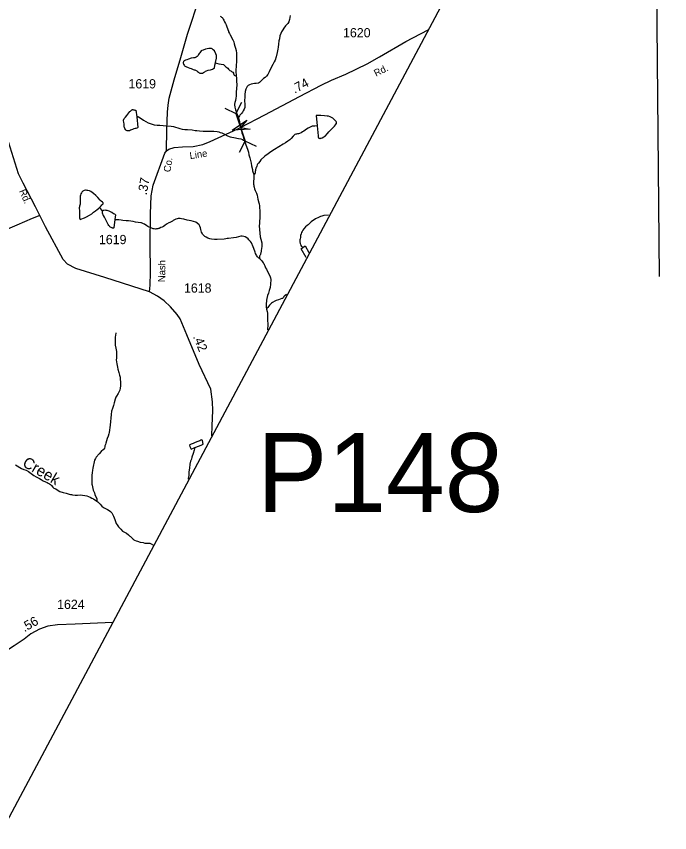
# Model space of a CAD drawing. Extents: x 2126262 to 2293712, y 749403 to 919119.
# Drawn here: x 2262243 to 2271070, y 835686 to 846714 of the extents above; entities that cross this region are included whole.
import ezdxf

# ---------------------------------------------------------------- set-up
doc = ezdxf.new("R2010")
doc.units = 0
for name, color, linetype in [('Exist Boundary Political CountyLine', 7, 'Continuous'), ('Exist Hydrographic Creek Single Shore', 7, 'Continuous'), ('Exist Hydrographic Creek Single Shore Label', 7, 'Continuous'), ('Exist Hydrographic Misc Water Feature', 7, 'Continuous'), ('Exist Hydrographic Pond Under 1500 Sq Ft', 7, 'Continuous'), ('Exist Road Non-System Type 51', 7, 'Continuous'), ('Exist Road Secondary Mileage Hundredths English Label', 7, 'Continuous'), ('Exist Road Secondary Structure Pipe Attributed CELL', 7, 'Continuous'), ('Exist Road Secondary Structure Pipe CELL', 7, 'Continuous'), ('Exist Road Secondary Structure Pipe Number Label', 7, 'Continuous'), ('Exist Road Secondary Type 51 Attributed', 7, 'Continuous'), ('Exist Road Secondary Type 51 Label', 7, 'Continuous'), ('Exist Road Secondary Type 51 Number Label', 7, 'Continuous'), ('Map Preparation Longitude Latitude Lines', 7, 'Continuous')]:
    doc.layers.add(name, color=color, linetype=linetype)

msp = doc.modelspace()

# ---------------------------------------------------------------- linework, layer by layer
at = {"layer": 'Exist Boundary Political CountyLine'}
msp.add_lwpolyline([(2293118, 894131), (2291904, 891776), (2258822, 829665), (2255410, 823324), (2242089, 797599), (2231460, 775981), (2225011, 762953), (2220566, 753520)], dxfattribs=at)
at = {"layer": 'Exist Hydrographic Creek Single Shore'}
for points in [[(2264998, 846716), (2265008, 846711), (2265015, 846704), (2265023, 846696), (2265031, 846687), (2265037, 846675), (2265045, 846661), (2265055, 846641), (2265068, 846619), (2265076, 846599), (2265088, 846574), (2265096, 846551), (2265102, 846536), (2265108, 846512), (2265111, 846504), (2265121, 846484), (2265131, 846465), (2265166, 846398), (2265180, 846370), (2265188, 846342), (2265196, 846312), (2265205, 846282), (2265213, 846250), (2265217, 846214), (2265216, 846177), (2265216, 846099)], [(2265216, 846099), (2265215, 846053), (2265211, 846023), (2265209, 846005), (2265209, 845984), (2265210, 845956), (2265212, 845928), (2265213, 845913)], [(2265213, 845913), (2265216, 845878), (2265219, 845834), (2265221, 845793), (2265223, 845788), (2265214, 845689), (2265211, 845636), (2265207, 845610), (2265207, 845608), (2265203, 845577), (2265199, 845562), (2265197, 845551), (2265191, 845526), (2265192, 845510), (2265194, 845498), (2265196, 845488), (2265200, 845470), (2265202, 845460), (2265206, 845450), (2265210, 845436), (2265214, 845421), (2265227, 845391), (2265233, 845370), (2265243, 845348), (2265245, 845344)], [(2265245, 845344), (2265249, 845325), (2265255, 845309), (2265260, 845288), (2265262, 845263), (2265266, 845236), (2265272, 845214), (2265276, 845193), (2265285, 845165), (2265291, 845142), (2265301, 845109), (2265316, 845059), (2265323, 845039)], [(2265323, 845039), (2265341, 844992), (2265357, 844944), (2265365, 844918), (2265378, 844878), (2265384, 844845), (2265398, 844800), (2265400, 844784), (2265405, 844768), (2265410, 844748), (2265415, 844730), (2265421, 844692), (2265432, 844644), (2265436, 844625), (2265438, 844612), (2265446, 844590), (2265450, 844577), (2265451, 844569)], [(2265451, 844569), (2265452, 844559), (2265451, 844532), (2265449, 844473), (2265449, 844448), (2265450, 844431), (2265452, 844419), (2265455, 844404), (2265462, 844382), (2265470, 844362), (2265486, 844327), (2265495, 844297), (2265507, 844243), (2265521, 844194), (2265524, 844183), (2265528, 844153), (2265530, 844129), (2265531, 844089), (2265533, 844047), (2265533, 844019), (2265532, 843981), (2265530, 843950), (2265528, 843917), (2265525, 843883), (2265527, 843835), (2265538, 843734), (2265546, 843702), (2265559, 843655), (2265561, 843631), (2265559, 843600), (2265557, 843582), (2265553, 843546), (2265546, 843513), (2265544, 843505), (2265540, 843496), (2265536, 843489), (2265532, 843481), (2265530, 843475), (2265529, 843470), (2265530, 843459), (2265530, 843453), (2265533, 843441), (2265536, 843434)], [(2265536, 843434), (2265537, 843433), (2265540, 843428), (2265555, 843415), (2265569, 843399), (2265579, 843385), (2265587, 843373), (2265593, 843362), (2265601, 843344), (2265611, 843318), (2265622, 843298), (2265652, 843242), (2265666, 843210), (2265673, 843194), (2265677, 843181), (2265681, 843158), (2265679, 843094), (2265672, 843050), (2265660, 843012), (2265649, 842972), (2265637, 842942), (2265629, 842902), (2265625, 842880), (2265622, 842860), (2265620, 842838), (2265618, 842808), (2265620, 842780), (2265623, 842763)], [(2265623, 842763), (2265625, 842756), (2265631, 842726), (2265637, 842702), (2265638, 842648), (2265638, 842604), (2265639, 842560), (2265639, 842536), (2265639, 842534), (2265638, 842498), (2265638, 842477)], [(2262230, 840657), (2262314, 840607), (2262346, 840592), (2262374, 840582), (2262406, 840564), (2262481, 840511), (2262513, 840492), (2262556, 840469), (2262579, 840456), (2262607, 840441), (2262635, 840427), (2262659, 840415), (2262671, 840409), (2262683, 840403), (2262693, 840399), (2262704, 840390), (2262718, 840377), (2262734, 840355), (2262751, 840342), (2262777, 840329), (2262808, 840308), (2262833, 840297), (2262876, 840282), (2262917, 840271), (2262957, 840261), (2262976, 840256), (2262987, 840254), (2263001, 840250), (2263039, 840246), (2263071, 840246), (2263108, 840250), (2263139, 840247), (2263169, 840241), (2263194, 840236), (2263217, 840229), (2263241, 840220), (2263263, 840206), (2263285, 840194), (2263317, 840172), (2263332, 840164)], [(2263332, 840164), (2263342, 840157), (2263364, 840137), (2263374, 840125), (2263400, 840098), (2263422, 840080), (2263446, 840064), (2263476, 840052), (2263499, 840038), (2263517, 840025), (2263533, 840005), (2263557, 839963), (2263574, 839915), (2263594, 839863), (2263606, 839843), (2263615, 839832), (2263625, 839819), (2263639, 839802), (2263653, 839787), (2263679, 839760), (2263733, 839731), (2263759, 839711), (2263778, 839693), (2263786, 839685), (2263794, 839677), (2263806, 839663), (2263810, 839661), (2263816, 839655), (2263830, 839644), (2263840, 839639), (2263860, 839630), (2263880, 839622), (2263914, 839612), (2263955, 839604), (2263980, 839599), (2264012, 839597), (2264028, 839597), (2264046, 839595), (2264065, 839590), (2264097, 839570)]]:
    msp.add_lwpolyline(points, dxfattribs=at)
at = {"layer": 'Exist Hydrographic Misc Water Feature'}
for points in [[(2265944, 846727), (2265939, 846697), (2265933, 846669), (2265923, 846641), (2265909, 846617), (2265881, 846584), (2265858, 846554), (2265842, 846532), (2265826, 846504), (2265816, 846481), (2265805, 846450), (2265797, 846411), (2265791, 846383), (2265784, 846339), (2265780, 846299), (2265776, 846269), (2265767, 846226), (2265755, 846167), (2265740, 846123), (2265726, 846099), (2265709, 846063), (2265683, 846014), (2265659, 845964), (2265640, 845930), (2265623, 845907), (2265604, 845888), (2265584, 845874), (2265570, 845862), (2265557, 845847), (2265546, 845837), (2265539, 845829), (2265529, 845821), (2265513, 845813), (2265485, 845807), (2265461, 845805), (2265440, 845803), (2265415, 845799), (2265391, 845790), (2265377, 845780), (2265363, 845767), (2265358, 845758), (2265344, 845730), (2265334, 845699), (2265330, 845659), (2265329, 845623), (2265327, 845577), (2265330, 845522), (2265328, 845481), (2265322, 845461), (2265309, 845435), (2265299, 845419), (2265284, 845403), (2265263, 845377), (2265259, 845370), (2265251, 845357), (2265245, 845347), (2265245, 845344)], [(2264936, 846086), (2264947, 846082), (2264981, 846070), (2265041, 846061), (2265057, 846049), (2265075, 846033), (2265085, 846024), (2265099, 846012), (2265109, 845999), (2265117, 845993), (2265129, 845983), (2265140, 845978), (2265149, 845970), (2265159, 845964), (2265167, 845958), (2265176, 845946), (2265178, 845940), (2265182, 845930), (2265188, 845920), (2265194, 845916), (2265202, 845912), (2265213, 845913)], [(2263869, 845356), (2263877, 845358), (2263884, 845358), (2263888, 845359), (2263894, 845356), (2263918, 845343), (2263960, 845313), (2264026, 845275), (2264049, 845266), (2264076, 845256), (2264103, 845250), (2264147, 845244), (2264183, 845243), (2264229, 845238), (2264283, 845234), (2264337, 845229), (2264365, 845225), (2264451, 845198), (2264483, 845190), (2264519, 845186), (2264556, 845184), (2264617, 845179), (2264659, 845173), (2264681, 845171), (2264716, 845166), (2264765, 845163), (2264801, 845161), (2264847, 845161), (2264911, 845163), (2264957, 845158), (2264979, 845152), (2264999, 845146), (2265018, 845139), (2265047, 845125), (2265098, 845099), (2265131, 845088), (2265156, 845082), (2265180, 845078), (2265202, 845074), (2265222, 845070), (2265246, 845065), (2265276, 845057), (2265298, 845049), (2265310, 845043), (2265323, 845039)], [(2266308, 845235), (2266276, 845232), (2266264, 845232), (2266250, 845230), (2266238, 845228), (2266220, 845219), (2266184, 845201), (2266164, 845189), (2266146, 845177), (2266126, 845162), (2266111, 845153), (2266093, 845142), (2266067, 845132), (2266053, 845128), (2266041, 845126), (2266029, 845124), (2266017, 845120), (2266007, 845116), (2265997, 845108), (2265985, 845095), (2265956, 845065), (2265936, 845045), (2265910, 845026), (2265880, 845007), (2265848, 844988), (2265733, 844915), (2265681, 844883), (2265644, 844856), (2265602, 844826), (2265548, 844773), (2265531, 844753), (2265513, 844731), (2265507, 844723), (2265503, 844717), (2265499, 844708), (2265491, 844691), (2265483, 844669), (2265481, 844663), (2265475, 844641), (2265474, 844630), (2265472, 844619), (2265468, 844599), (2265464, 844586), (2265460, 844578), (2265452, 844570), (2265451, 844569)], [(2263366, 844130), (2263408, 844079)], [(2265536, 843434), (2265527, 843441), (2265519, 843449), (2265508, 843459), (2265500, 843467), (2265494, 843477), (2265486, 843489), (2265476, 843510), (2265470, 843529), (2265451, 843578), (2265443, 843599), (2265419, 843656), (2265406, 843674), (2265386, 843696), (2265374, 843707), (2265356, 843722), (2265336, 843734), (2265316, 843741), (2265294, 843745), (2265274, 843742), (2265246, 843736), (2265214, 843728), (2265178, 843720), (2265110, 843713), (2265092, 843711), (2265074, 843707), (2265050, 843704), (2264957, 843698), (2264921, 843697), (2264881, 843702), (2264856, 843707), (2264830, 843717), (2264806, 843730), (2264790, 843740), (2264774, 843754), (2264760, 843772), (2264752, 843784), (2264746, 843800), (2264742, 843816), (2264737, 843834), (2264731, 843858), (2264723, 843877), (2264711, 843898), (2264686, 843921), (2264669, 843933), (2264638, 843943), (2264604, 843951), (2264552, 843962), (2264506, 843972), (2264474, 843980), (2264458, 843982), (2264446, 843983), (2264434, 843982), (2264428, 843981), (2264418, 843979), (2264400, 843973), (2264378, 843964), (2264364, 843956), (2264352, 843948), (2264334, 843938), (2264319, 843930), (2264304, 843922), (2264274, 843905), (2264248, 843886), (2264232, 843875), (2264215, 843867), (2264197, 843859), (2264175, 843849), (2264166, 843846), (2264153, 843843), (2264138, 843841), (2264128, 843839), (2264121, 843839), (2264106, 843841), (2264090, 843845), (2264075, 843850), (2264037, 843866), (2264021, 843873), (2264005, 843883), (2263975, 843905), (2263960, 843912), (2263951, 843917), (2263934, 843922), (2263923, 843924), (2263887, 843928), (2263851, 843934), (2263823, 843940), (2263789, 843947), (2263757, 843951), (2263727, 843952), (2263683, 843954), (2263661, 843958), (2263626, 843963), (2263616, 843964), (2263603, 843964), (2263587, 843965), (2263574, 843968)], [(2266462, 844027), (2266397, 844022), (2266371, 844016), (2266351, 844009), (2266326, 843997), (2266284, 843978), (2266227, 843937), (2266200, 843912), (2266186, 843897), (2266174, 843887), (2266152, 843868), (2266129, 843844), (2266113, 843824), (2266103, 843808), (2266096, 843792), (2266091, 843776), (2266084, 843753), (2266080, 843728), (2266076, 843707), (2266074, 843694), (2266073, 843677), (2266074, 843666), (2266077, 843647)], [(2266077, 843647), (2266080, 843634), (2266088, 843618), (2266096, 843604), (2266103, 843598), (2266108, 843594), (2266113, 843590)], [(2265891, 842954), (2265877, 842944), (2265872, 842941), (2265867, 842937), (2265862, 842932), (2265859, 842928), (2265855, 842922), (2265853, 842918), (2265848, 842911), (2265843, 842908), (2265837, 842903), (2265830, 842900), (2265809, 842891), (2265783, 842883), (2265754, 842875), (2265734, 842867), (2265706, 842850), (2265690, 842838), (2265664, 842812), (2265652, 842794), (2265640, 842780), (2265630, 842770), (2265625, 842764), (2265623, 842763)], [(2263586, 842437), (2263581, 842401), (2263579, 842383), (2263579, 842374), (2263579, 842356), (2263579, 842339), (2263580, 842317), (2263580, 842270), (2263589, 842229), (2263591, 842209), (2263595, 842187), (2263597, 842158), (2263595, 842133), (2263596, 842095), (2263594, 842073), (2263601, 842020), (2263604, 841995), (2263609, 841974), (2263615, 841946), (2263628, 841902), (2263636, 841867), (2263644, 841840), (2263649, 841744), (2263649, 841724), (2263648, 841690), (2263641, 841664), (2263632, 841646), (2263618, 841619), (2263596, 841584), (2263589, 841569), (2263577, 841543), (2263567, 841493), (2263557, 841455), (2263542, 841417), (2263530, 841381), (2263523, 841337), (2263519, 841287), (2263516, 841241), (2263510, 841189), (2263497, 841092), (2263493, 841072), (2263484, 841041), (2263469, 841011), (2263450, 840950), (2263447, 840931), (2263440, 840910), (2263439, 840898), (2263435, 840880), (2263429, 840869), (2263421, 840861), (2263390, 840837), (2263360, 840805), (2263322, 840759), (2263311, 840740), (2263300, 840716), (2263277, 840610), (2263272, 840582), (2263268, 840546), (2263264, 840515), (2263263, 840484), (2263263, 840415), (2263265, 840392), (2263267, 840379), (2263272, 840356), (2263276, 840336), (2263282, 840313), (2263297, 840279), (2263305, 840255), (2263329, 840195), (2263331, 840181), (2263332, 840164)], [(2264656, 840890), (2264647, 840855), (2264633, 840808), (2264616, 840759), (2264608, 840733), (2264596, 840704), (2264587, 840663), (2264583, 840612), (2264575, 840562), (2264572, 840512), (2264566, 840474), (2264565, 840461)]]:
    msp.add_lwpolyline(points, dxfattribs=at)
at = {"layer": 'Exist Hydrographic Pond Under 1500 Sq Ft'}
for points in [[(2264936, 846086), (2264936, 846090), (2264946, 846148), (2264948, 846184), (2264939, 846208), (2264919, 846246), (2264903, 846262), (2264889, 846274), (2264879, 846277), (2264865, 846279), (2264844, 846279), (2264797, 846269), (2264767, 846258), (2264749, 846252), (2264739, 846246), (2264722, 846222), (2264714, 846212), (2264706, 846198), (2264698, 846184), (2264686, 846170), (2264674, 846162), (2264656, 846155), (2264638, 846153), (2264604, 846147), (2264568, 846134), (2264547, 846128), (2264530, 846122), (2264518, 846118), (2264512, 846114), (2264503, 846104), (2264501, 846100), (2264499, 846090), (2264499, 846082), (2264501, 846072), (2264503, 846067), (2264509, 846054), (2264517, 846044), (2264531, 846036), (2264565, 846021), (2264587, 846013), (2264606, 846007), (2264632, 845997), (2264645, 845993), (2264656, 845991), (2264665, 845987), (2264680, 845979), (2264684, 845975), (2264692, 845968), (2264702, 845958), (2264708, 845953), (2264712, 845952), (2264722, 845946), (2264726, 845946), (2264736, 845944), (2264756, 845948), (2264772, 845956), (2264790, 845966), (2264801, 845972), (2264814, 845977), (2264835, 845985), (2264865, 845991), (2264895, 846001), (2264907, 846008), (2264919, 846015), (2264927, 846054), (2264936, 846086)], [(2263869, 845356), (2263885, 845210), (2263881, 845206), (2263871, 845202), (2263859, 845200), (2263847, 845198), (2263829, 845192), (2263811, 845184), (2263787, 845175), (2263770, 845169), (2263757, 845165), (2263751, 845165), (2263741, 845166), (2263730, 845171), (2263721, 845178), (2263716, 845187), (2263709, 845198), (2263705, 845211), (2263701, 845222), (2263699, 845234), (2263699, 845244), (2263699, 845259), (2263695, 845285), (2263691, 845301), (2263691, 845308), (2263692, 845314), (2263695, 845322), (2263702, 845333), (2263718, 845352), (2263736, 845376), (2263777, 845426), (2263784, 845433), (2263793, 845441), (2263800, 845447), (2263805, 845450), (2263807, 845451), (2263811, 845454), (2263819, 845453), (2263828, 845452), (2263835, 845450), (2263845, 845447), (2263859, 845444), (2263869, 845356)], [(2266308, 845235), (2266321, 845101), (2266321, 845094), (2266321, 845090), (2266322, 845086), (2266323, 845083), (2266325, 845078), (2266327, 845074), (2266331, 845070), (2266335, 845068), (2266343, 845064), (2266347, 845065), (2266353, 845066), (2266361, 845069), (2266375, 845074), (2266399, 845085), (2266415, 845095), (2266447, 845132), (2266466, 845154), (2266506, 845194), (2266540, 845228), (2266557, 845247), (2266565, 845260), (2266567, 845266), (2266569, 845277), (2266567, 845284), (2266565, 845291), (2266563, 845294), (2266560, 845299), (2266541, 845316), (2266517, 845336), (2266502, 845345), (2266481, 845357), (2266461, 845364), (2266441, 845367), (2266407, 845369), (2266358, 845373), (2266326, 845375), (2266307, 845375), (2266295, 845374), (2266308, 845235)], [(2263366, 844130), (2263377, 844139), (2263391, 844154), (2263399, 844166), (2263405, 844171), (2263411, 844178), (2263415, 844182), (2263416, 844186), (2263414, 844194), (2263410, 844200), (2263406, 844203), (2263390, 844216), (2263374, 844231), (2263342, 844267), (2263332, 844279), (2263317, 844295), (2263285, 844322), (2263251, 844346), (2263231, 844356), (2263211, 844362), (2263199, 844363), (2263187, 844364), (2263179, 844364), (2263161, 844359), (2263143, 844352), (2263129, 844339), (2263122, 844330), (2263116, 844317), (2263110, 844300), (2263107, 844283), (2263104, 844245), (2263106, 844209), (2263107, 844191), (2263105, 844175), (2263103, 844163), (2263097, 844151), (2263095, 844140), (2263093, 844127), (2263096, 844081), (2263097, 844005), (2263096, 843993), (2263107, 843969), (2263149, 843986), (2263163, 843992), (2263189, 844006), (2263232, 844028), (2263262, 844048), (2263286, 844067), (2263312, 844087), (2263334, 844103), (2263351, 844118), (2263366, 844130)], [(2263408, 844079), (2263408, 844079), (2263409, 844084), (2263411, 844090), (2263416, 844094), (2263426, 844096), (2263437, 844098), (2263452, 844096), (2263464, 844094), (2263479, 844089), (2263493, 844085), (2263519, 844073), (2263532, 844067), (2263557, 844052), (2263570, 844044), (2263574, 844042), (2263582, 844033), (2263574, 843968)], [(2263574, 843968), (2263560, 843855), (2263555, 843853), (2263546, 843853), (2263540, 843854), (2263536, 843855), (2263526, 843859), (2263514, 843865), (2263507, 843870), (2263500, 843878), (2263493, 843887), (2263484, 843903), (2263467, 843938), (2263432, 844000), (2263420, 844022), (2263418, 844026), (2263414, 844033), (2263412, 844040), (2263410, 844046), (2263409, 844050), (2263408, 844058), (2263408, 844066), (2263408, 844074), (2263408, 844079)], [(2266113, 843590), (2266145, 843614), (2266195, 843524)], [(2266159, 843457), (2266093, 843574), (2266113, 843590)], [(2264656, 840890), (2264718, 840912), (2264748, 840924), (2264767, 840934), (2264757, 840982), (2264755, 840987), (2264753, 840990), (2264751, 840991), (2264747, 840991), (2264735, 840988), (2264721, 840981), (2264694, 840971), (2264659, 840957), (2264630, 840945), (2264604, 840935), (2264594, 840931), (2264588, 840927), (2264585, 840924), (2264584, 840919), (2264588, 840904), (2264592, 840895), (2264604, 840868), (2264646, 840887), (2264656, 840890)]]:
    msp.add_lwpolyline(points, dxfattribs=at)
at = {"layer": 'Exist Road Non-System Type 51'}
msp.add_lwpolyline([(2262559, 844022), (2262458, 843984), (2262252, 843891), (2262062, 843810), (2261727, 843655), (2261559, 843574), (2261394, 843509), (2261328, 843490), (2261246, 843487), (2261138, 843449), (2261031, 843356), (2260957, 843292), (2260894, 843265), (2260799, 843241), (2260754, 843210), (2260693, 843129), (2260575, 842993), (2260493, 842912)], dxfattribs=at)
at = {"layer": 'Exist Road Secondary Structure Pipe Attributed CELL'}
msp.add_lwpolyline([(2265400, 845191), (2265157, 845175), (2265359, 845310), (2265272, 845214)], close=True, dxfattribs=at)
at = {"layer": 'Exist Road Secondary Structure Pipe CELL'}
for p, q in [((2265287, 845549), (2265209, 845402)), ((2265058, 845473), (2265209, 845402)), ((2265209, 845402), (2265335, 845026)), ((2265257, 844879), (2265335, 845026)), ((2265486, 844956), (2265335, 845026))]:
    msp.add_line(p, q, dxfattribs=at)
at = {"layer": 'Exist Road Secondary Type 51 Attributed'}
for points in [[(2264270, 844896), (2264277, 845180), (2264284, 845421), (2264293, 845514), (2264310, 845609), (2264376, 845855), (2264465, 846159), (2264554, 846475), (2264720, 846982)], [(2264042, 842991), (2263437, 843184), (2263045, 843307), (2262935, 843367), (2262874, 843431), (2262637, 843871), (2262559, 844022), (2262503, 844139), (2262335, 844460), (2262274, 844588), (2261954, 845594), (2261929, 845689), (2261885, 845806), (2261717, 846161), (2261434, 846730)], [(2265272, 845214), (2265600, 845381), (2266068, 845631), (2266360, 845785), (2266503, 845851), (2266694, 845934), (2266983, 846074), (2267150, 846166), (2267505, 846372), (2267805, 846531)], [(2264270, 844896), (2264304, 844921), (2264375, 844941), (2264488, 844950), (2264631, 844954), (2264762, 844982), (2264861, 845021), (2265234, 845195), (2265272, 845214)], [(2264042, 842991), (2264052, 843081), (2264055, 843254), (2264050, 843643), (2264055, 844046), (2264066, 844291), (2264092, 844434), (2264249, 844866), (2264270, 844896)], [(2264883, 841045), (2264888, 841181), (2264896, 841390), (2264895, 841505), (2264869, 841677), (2264715, 842009), (2264548, 842413), (2264455, 842627), (2264415, 842686), (2264326, 842788), (2264242, 842872), (2264151, 842935), (2264042, 842991)], [(2263542, 838527), (2263040, 838504), (2262800, 838494), (2262669, 838475), (2262556, 838437), (2262440, 838371), (2262347, 838300), (2262214, 838208), (2262068, 838115), (2261931, 838039), (2261842, 838004), (2261754, 837979), (2261540, 837952), (2261374, 837938), (2261252, 837925), (2261145, 837908), (2260953, 837847), (2260741, 837764)]]:
    msp.add_lwpolyline(points, dxfattribs=at)
at = {"layer": 'Map Preparation Longitude Latitude Lines'}
msp.add_lwpolyline([(2270933, 843201), (2270866, 850485), (2270832, 854077)], dxfattribs=at)

# ---------------------------------------------------------------- texts
at = {"layer": 'Exist Hydrographic Creek Single Shore Label'}
msp.add_text('Creek', height=150, rotation=329.8633, dxfattribs=at).set_placement((2262314, 840644))
at = {"layer": 'Exist Road Secondary Mileage Hundredths English Label'}
for s, rotation, p in [('.74', 27.6632, (2266003, 845668)), ('.37', 79.6952, (2264003, 844294)), ('.42', 292.4407, (2264627, 842386)), ('.56', 29.5422, (2262352, 838393))]:
    msp.add_text(s, height=125, rotation=rotation, dxfattribs=at).set_placement(p)
at = {"layer": 'Exist Road Secondary Structure Pipe Number Label'}
msp.add_text('P148', height=1066.3, dxfattribs=at).set_placement((2265494, 840018))
at = {"layer": 'Exist Road Secondary Type 51 Label'}
for s, rotation, p in [('Rd.', 26.6573, (2267103, 845896)), ('Line', 8.3711, (2264591, 844785)), ('Co.', 81.1956, (2264325, 844604)), ('Rd.', 293.5511, (2262279, 844354)), ('Nash', 89.0941, (2264253, 843123))]:
    msp.add_text(s, height=95, rotation=rotation, dxfattribs=at).set_placement(p)
at = {"layer": 'Exist Road Secondary Type 51 Number Label'}
for s, p in [('1620', (2266657, 846430)), ('1619', (2263758, 845740)), ('1619', (2263359, 843636)), ('1618', (2264508, 842981)), ('1624', (2262794, 838708))]:
    msp.add_text(s, height=125, dxfattribs=at).set_placement(p)

doc.saveas('drawing.dxf')
